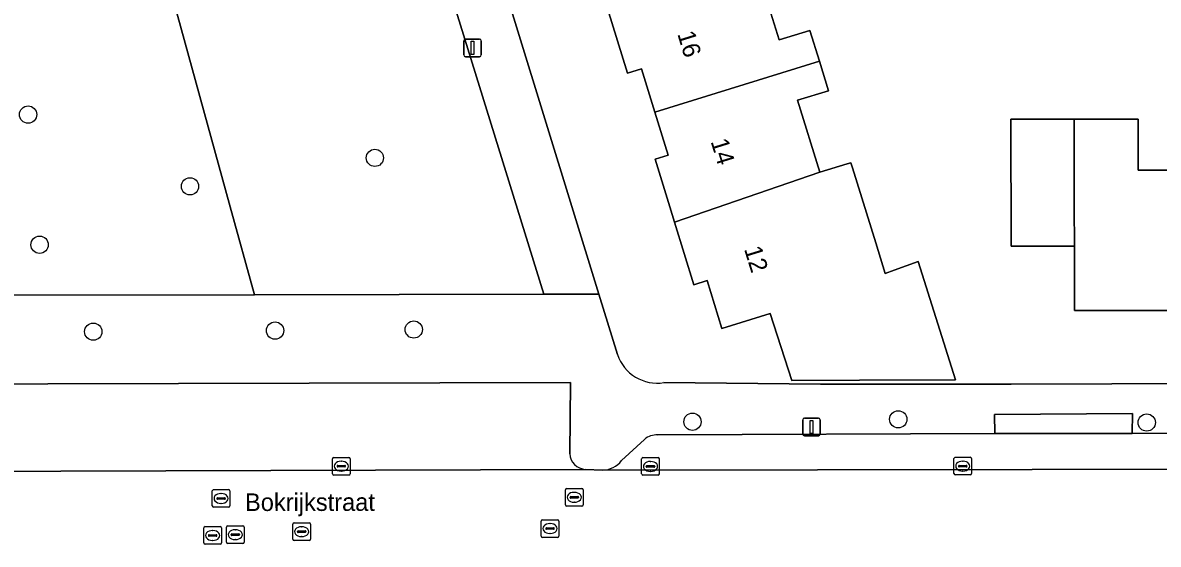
# Model space of a CAD drawing. Extents: x 160732 to 162107, y 387428 to 388479.
# Drawn here: x 161055.3 to 161119.6, y 388230.9 to 388260.4 of the extents above; entities that cross this region are included whole.
import ezdxf

# ---------------------------------------------------------------- set-up
doc = ezdxf.new("R2010")
doc.units = 0
for name, color, linetype in [('IMGEO_Boom', 7, 'Continuous'), ('IMGEO_Erf', 7, 'Continuous'), ('IMGEO_Groenvoorziening', 7, 'Continuous'), ('IMGEO_Kolk', 7, 'Continuous'), ('IMGEO_Lichtmast', 7, 'Continuous'), ('IMGEO_Loofbos', 7, 'Continuous'), ('IMGEO_Muur', 7, 'Continuous'), ('IMGEO_Openbare_ruimte_label', 7, 'Continuous'), ('IMGEO_Pand', 7, 'Continuous'), ('IMGEO_Pand_nummerreeks', 7, 'Continuous'), ('IMGEO_Parkeervlak_open', 7, 'Continuous'), ('IMGEO_Rijbaan_lokaal_open', 7, 'Continuous'), ('IMGEO_Rioolput', 7, 'Continuous'), ('IMGEO_Voetpad_open', 7, 'Continuous')]:
    doc.layers.add(name, color=color, linetype=linetype)

msp = doc.modelspace()

# ---------------------------------------------------------------- linework, layer by layer
at = {"layer": 'IMGEO_Boom'}
for centre in [(161055.565, 388255.223), (161075.207, 388252.769), (161064.735, 388251.155), (161056.215, 388247.842), (161059.255, 388242.914), (161069.553, 388242.975), (161077.412, 388243.034), (161093.2, 388237.805), (161104.856, 388237.944), (161118.933, 388237.761)]:
    msp.add_circle(centre, 0.489, dxfattribs=at)
at = {"layer": 'IMGEO_Erf'}
for points in [[(161072.601, 388294.774), (161087.901, 388245.034), (161088.952, 388241.617)], [(161096.782, 388263.714), (161098.102, 388259.455), (161099.85, 388259.997), (161100.39, 388258.255), (161100.91, 388256.578), (161099.156, 388256.034), (161100.422, 388251.952), (161101.955, 388252.427), (161102.173, 388252.495), (161102.266, 388252.194), (161103.58, 388247.957), (161104.121, 388246.207), (161104.628, 388246.395), (161105.986, 388246.899), (161108.106, 388240.189), (161102.659, 388240.167), (161098.837, 388240.152), (161097.592, 388243.945), (161094.871, 388243.102), (161094.032, 388245.807), (161093.283, 388245.574), (161092.181, 388249.13), (161091.911, 388250), (161091.078, 388252.686), (161091.821, 388252.916), (161091.063, 388255.362), (161090.304, 388257.812), (161089.528, 388257.572), (161088.391, 388261.238)], [(161124.954, 388244.117), (161118.459, 388244.111), (161114.837, 388244.108), (161114.833, 388247.757), (161111.244, 388247.753), (161111.237, 388254.958), (161114.828, 388254.961), (161118.451, 388254.965), (161118.453, 388252.074), (161123.286, 388252.078)], [(161091.583, 388240.029), (161100.452, 388239.931), (161111.252, 388239.945), (161151.145, 388240.071)]]:
    msp.add_lwpolyline(points, dxfattribs=at)
msp.add_arc((161091.192, 388242.355), 2.359, 198.23773, 279.5342, dxfattribs=at)
at = {"layer": 'IMGEO_Groenvoorziening'}
msp.add_lwpolyline([(161019.528, 388275.476), (161060.13, 388275.044), (161067.011, 388250), (161068.382, 388245.009), (161084.788, 388245.034), (161075.343, 388275.567), (161074.401, 388275.31), (161074.017, 388276.534), (161074.95, 388276.839), (161069.88, 388293.228), (161065.052, 388293.176), (161065.055, 388292.169), (161063.025, 388292.189), (161049.53, 388292.012)], dxfattribs=at)
at = {"layer": 'IMGEO_Kolk'}
for p, q in [((161072.804, 388234.859), (161072.804, 388235.711)), ((161072.879, 388235.785), (161073.731, 388235.785)), ((161073.292, 388235.565), (161073.317, 388235.565)), ((161073.805, 388235.711), (161073.805, 388234.859)), ((161090.321, 388234.846), (161090.321, 388235.698)), ((161090.396, 388235.772), (161091.248, 388235.772)), ((161090.809, 388235.552), (161090.834, 388235.552)), ((161091.322, 388235.698), (161091.322, 388234.846)), ((161108.012, 388234.863), (161108.012, 388235.715)), ((161108.087, 388235.789), (161108.939, 388235.789)), ((161108.5, 388235.569), (161108.525, 388235.569)), ((161109.013, 388235.715), (161109.013, 388234.863)), ((161073.731, 388234.785), (161072.879, 388234.785)), ((161073.063, 388235.279), (161073.063, 388235.291)), ((161073.501, 388235.242), (161073.103, 388235.242)), ((161073.106, 388235.328), (161073.504, 388235.328)), ((161073.315, 388235.005), (161073.29, 388235.005)), ((161073.547, 388235.291), (161073.547, 388235.279)), ((161091.248, 388234.772), (161090.396, 388234.772)), ((161090.58, 388235.266), (161090.58, 388235.278)), ((161091.018, 388235.229), (161090.62, 388235.229)), ((161090.623, 388235.315), (161091.021, 388235.315)), ((161090.832, 388234.992), (161090.807, 388234.992)), ((161091.064, 388235.278), (161091.064, 388235.266)), ((161108.939, 388234.789), (161108.087, 388234.789)), ((161108.271, 388235.283), (161108.271, 388235.295)), ((161108.709, 388235.246), (161108.311, 388235.246)), ((161108.314, 388235.332), (161108.712, 388235.332)), ((161108.523, 388235.009), (161108.498, 388235.009)), ((161108.755, 388235.295), (161108.755, 388235.283))]:
    msp.add_line(p, q, dxfattribs=at)
for points in [[(161072.804, 388234.859), (161072.804, 388235.711)], [(161072.879, 388235.785), (161073.731, 388235.785)], [(161073.805, 388235.711), (161073.805, 388234.859)], [(161090.321, 388234.846), (161090.321, 388235.698)], [(161090.396, 388235.772), (161091.248, 388235.772)], [(161091.322, 388235.698), (161091.322, 388234.846)], [(161108.012, 388234.863), (161108.012, 388235.715)], [(161108.087, 388235.789), (161108.939, 388235.789)], [(161109.013, 388235.715), (161109.013, 388234.863)], [(161073.731, 388234.785), (161072.879, 388234.785)], [(161091.248, 388234.772), (161090.396, 388234.772)], [(161108.939, 388234.789), (161108.087, 388234.789)]]:
    msp.add_lwpolyline(points, dxfattribs=at)
for centre, radius, start, end in [((161072.881, 388235.709), 0.0765, 91.55205, 178.44795), ((161072.881, 388235.709), 0.0765, 91.55205, 178.44795), ((161073.729, 388235.709), 0.0765, 1.55205, 88.44795), ((161073.729, 388235.709), 0.0765, 1.55205, 88.44795), ((161090.398, 388235.696), 0.0765, 91.55205, 178.44795), ((161090.398, 388235.696), 0.0765, 91.55205, 178.44795), ((161091.246, 388235.696), 0.0765, 1.55205, 88.44795), ((161091.246, 388235.696), 0.0765, 1.55205, 88.44795), ((161108.089, 388235.713), 0.0765, 91.55205, 178.44795), ((161108.089, 388235.713), 0.0765, 91.55205, 178.44795), ((161108.937, 388235.713), 0.0765, 1.55205, 88.44795), ((161108.937, 388235.713), 0.0765, 1.55205, 88.44795), ((161072.881, 388234.861), 0.0765, 181.55205, 268.44795), ((161072.881, 388234.861), 0.0765, 181.55205, 268.44795), ((161073.103, 388235.288), 0.0403, 85.87752, 175.75265), ((161073.1, 388235.278), 0.0366, 178.93798, 274.71019), ((161073.504, 388235.285), 0.043, 264.86636, 352.45326), ((161073.508, 388235.29), 0.0386, 1.73085, 96.63898), ((161073.729, 388234.861), 0.0765, 271.55205, 358.44795), ((161073.729, 388234.861), 0.0765, 271.55205, 358.44795), ((161090.398, 388234.848), 0.0765, 181.55205, 268.44795), ((161090.398, 388234.848), 0.0765, 181.55205, 268.44795), ((161090.62, 388235.275), 0.0403, 85.87752, 175.75265), ((161090.617, 388235.265), 0.0366, 178.93798, 274.71019), ((161091.021, 388235.272), 0.043, 264.86636, 352.45326), ((161091.025, 388235.277), 0.0386, 1.73085, 96.63898), ((161091.246, 388234.848), 0.0765, 271.55205, 358.44795), ((161091.246, 388234.848), 0.0765, 271.55205, 358.44795), ((161108.089, 388234.865), 0.0765, 181.55205, 268.44795), ((161108.089, 388234.865), 0.0765, 181.55205, 268.44795), ((161108.311, 388235.292), 0.0403, 85.87752, 175.75265), ((161108.308, 388235.282), 0.0366, 178.93798, 274.71019), ((161108.712, 388235.289), 0.043, 264.86636, 352.45326), ((161108.716, 388235.294), 0.0386, 1.73085, 96.63898), ((161108.937, 388234.865), 0.0765, 271.55205, 358.44795), ((161108.937, 388234.865), 0.0765, 271.55205, 358.44795)]:
    msp.add_arc(centre, radius, start, end, dxfattribs=at)
for centre, major_axis, ratio, start_param, end_param in [((161073.291, 388235.285), (-0.387, 0.002), 0.722429, 4.712389, 7.853982), ((161073.316, 388235.285), (-0.39, 0.002), 0.717154, 1.570796, 4.712389), ((161090.808, 388235.272), (-0.387, 0.002), 0.722429, 4.712389, 7.853982), ((161090.833, 388235.272), (-0.39, 0.002), 0.717154, 1.570796, 4.712389), ((161108.499, 388235.289), (-0.387, 0.002), 0.722429, 4.712389, 7.853982), ((161108.524, 388235.289), (-0.39, 0.002), 0.717154, 1.570796, 4.712389)]:
    msp.add_ellipse(centre, major_axis=major_axis, ratio=ratio, start_param=start_param, end_param=end_param, dxfattribs=at)
at = {"layer": 'IMGEO_Lichtmast'}
for p, q in [((161080.241, 388258.603), (161080.241, 388259.403)), ((161080.241, 388259.403), (161080.241, 388258.603)), ((161080.341, 388259.503), (161081.131, 388259.503)), ((161081.131, 388259.503), (161080.341, 388259.503)), ((161081.231, 388259.403), (161081.231, 388258.603)), ((161081.231, 388258.603), (161081.231, 388259.403)), ((161081.131, 388258.503), (161080.341, 388258.503)), ((161080.341, 388258.503), (161081.131, 388258.503)), ((161099.542, 388238.01), (161100.332, 388238.01)), ((161100.332, 388238.01), (161099.542, 388238.01)), ((161099.442, 388237.11), (161099.442, 388237.91)), ((161099.442, 388237.91), (161099.442, 388237.11)), ((161100.432, 388237.91), (161100.432, 388237.11)), ((161100.432, 388237.11), (161100.432, 388237.91)), ((161100.332, 388237.01), (161099.542, 388237.01)), ((161099.542, 388237.01), (161100.332, 388237.01))]:
    msp.add_line(p, q, dxfattribs=at)
for points in [[(161080.661, 388259.378), (161080.811, 388259.378), (161080.811, 388258.628), (161080.661, 388258.628), (161080.661, 388259.378)], [(161099.862, 388237.885), (161100.012, 388237.885), (161100.012, 388237.135), (161099.862, 388237.135), (161099.862, 388237.885)]]:
    msp.add_lwpolyline(points, dxfattribs=at)
for centre, start, end in [((161080.341, 388259.403), 90, 180), ((161080.341, 388259.403), 90, 180), ((161081.131, 388259.403), 0, 90), ((161081.131, 388259.403), 360, 90), ((161080.341, 388258.603), 180, 270), ((161080.341, 388258.603), 180, 270), ((161081.131, 388258.603), 270, 0), ((161081.131, 388258.603), 270, 0), ((161099.542, 388237.91), 90, 180), ((161099.542, 388237.91), 90, 180), ((161100.332, 388237.91), 0, 90), ((161100.332, 388237.91), 360, 90), ((161099.542, 388237.11), 180, 270), ((161099.542, 388237.11), 180, 270), ((161100.332, 388237.11), 270, 0), ((161100.332, 388237.11), 270, 0)]:
    msp.add_arc(centre, 0.1, start, end, dxfattribs=at)
at = {"layer": 'IMGEO_Loofbos'}
msp.add_lwpolyline([(161046.512, 388244.976), (161068.382, 388245.009), (161067.011, 388250), (161060.13, 388275.044), (161019.528, 388275.476)], dxfattribs=at)
at = {"layer": 'IMGEO_Muur'}
msp.add_lwpolyline([(161111.252, 388239.945), (161100.452, 388239.931)], dxfattribs=at)
at = {"layer": 'IMGEO_Pand'}
for points in [[(161099.85, 388259.997), (161098.102, 388259.455), (161096.782, 388263.714), (161096.746, 388263.83), (161088.391, 388261.238), (161089.528, 388257.572), (161090.304, 388257.812), (161091.063, 388255.362), (161100.39, 388258.255)], [(161100.39, 388258.255), (161091.063, 388255.362), (161091.821, 388252.916), (161091.078, 388252.686), (161091.911, 388250), (161092.181, 388249.13), (161100.422, 388251.952), (161099.156, 388256.034), (161100.91, 388256.578)], [(161114.833, 388247.757), (161114.831, 388250), (161114.828, 388254.961), (161111.237, 388254.958), (161111.244, 388247.753)], [(161124.954, 388244.117), (161124.947, 388250), (161125.03, 388253.856), (161123.285, 388253.855), (161123.286, 388252.078), (161118.453, 388252.074), (161118.451, 388254.965), (161114.828, 388254.961), (161114.831, 388250), (161114.833, 388247.757), (161114.837, 388244.108), (161118.459, 388244.111)], [(161103.58, 388247.957), (161102.266, 388252.194), (161102.173, 388252.495), (161101.955, 388252.427), (161100.422, 388251.952), (161092.181, 388249.13), (161093.283, 388245.574), (161094.032, 388245.807), (161094.871, 388243.102), (161097.592, 388243.945), (161098.837, 388240.152), (161102.659, 388240.167), (161108.106, 388240.189), (161105.986, 388246.899), (161104.628, 388246.395), (161104.121, 388246.207)]]:
    msp.add_lwpolyline(points, close=True, dxfattribs=at)
at = {"layer": 'IMGEO_Parkeervlak_open'}
for points in [[(161086.248, 388235.993), (161086.288, 388240.026), (161034.45, 388239.901), (161034.434, 388235.951)], [(161090.481, 388236.806), (161089.187, 388235.599)], [(161110.326, 388237.131), (161091.228, 388237.058)], [(161118.114, 388237.132), (161110.326, 388237.131)], [(161145.439, 388237.168), (161118.114, 388237.132)], [(161033.618, 388234.936), (161087.138, 388235.104)], [(161088.109, 388235.056), (161148.964, 388235.149)]]:
    msp.add_lwpolyline(points, dxfattribs=at)
for centre, radius, start, end in [((161091.165, 388236.012), 1.047, 86.53519, 130.74839), ((161087.177, 388236.033), 0.93, 182.46591, 267.5985), ((161088.039, 388236.537), 1.483, 272.72213, 320.74763)]:
    msp.add_arc(centre, radius, start, end, dxfattribs=at)
at = {"layer": 'IMGEO_Rijbaan_lokaal_open'}
msp.add_lwpolyline([(161149.51, 388235.15), (161148.964, 388235.149), (161088.109, 388235.056), (161087.138, 388235.104), (161033.618, 388234.936), (161032.427, 388234.946)], dxfattribs=at)
at = {"layer": 'IMGEO_Rioolput'}
for p, q in [((161065.997, 388233.03), (161065.997, 388233.882)), ((161066.072, 388233.956), (161066.924, 388233.956)), ((161066.256, 388233.45), (161066.256, 388233.462)), ((161066.299, 388233.499), (161066.697, 388233.499)), ((161066.485, 388233.736), (161066.51, 388233.736)), ((161066.74, 388233.462), (161066.74, 388233.45)), ((161066.998, 388233.882), (161066.998, 388233.03)), ((161086.003, 388233.097), (161086.003, 388233.949)), ((161086.078, 388234.023), (161086.93, 388234.023)), ((161086.262, 388233.517), (161086.262, 388233.529)), ((161086.7, 388233.48), (161086.302, 388233.48)), ((161086.305, 388233.566), (161086.703, 388233.566)), ((161086.491, 388233.803), (161086.516, 388233.803)), ((161086.746, 388233.529), (161086.746, 388233.517)), ((161087.004, 388233.949), (161087.004, 388233.097)), ((161066.924, 388232.956), (161066.072, 388232.956)), ((161066.694, 388233.413), (161066.296, 388233.413)), ((161066.508, 388233.176), (161066.483, 388233.176)), ((161086.93, 388233.023), (161086.078, 388233.023)), ((161086.514, 388233.243), (161086.489, 388233.243)), ((161084.63, 388231.324), (161084.63, 388232.176)), ((161084.705, 388232.25), (161085.557, 388232.25)), ((161085.631, 388232.176), (161085.631, 388231.324)), ((161065.519, 388230.93), (161065.519, 388231.782)), ((161065.594, 388231.856), (161066.446, 388231.856)), ((161066.007, 388231.636), (161066.032, 388231.636)), ((161066.52, 388231.782), (161066.52, 388230.93)), ((161066.8, 388230.975), (161066.8, 388231.827)), ((161066.875, 388231.901), (161067.727, 388231.901)), ((161067.288, 388231.681), (161067.313, 388231.681)), ((161067.801, 388231.827), (161067.801, 388230.975)), ((161070.559, 388231.147), (161070.559, 388231.999)), ((161070.634, 388232.073), (161071.486, 388232.073)), ((161070.818, 388231.567), (161070.818, 388231.579)), ((161071.256, 388231.53), (161070.858, 388231.53)), ((161070.861, 388231.616), (161071.259, 388231.616)), ((161071.047, 388231.853), (161071.072, 388231.853)), ((161071.302, 388231.579), (161071.302, 388231.567)), ((161071.56, 388231.999), (161071.56, 388231.147)), ((161084.889, 388231.744), (161084.889, 388231.756)), ((161085.327, 388231.707), (161084.929, 388231.707)), ((161084.932, 388231.793), (161085.33, 388231.793)), ((161085.118, 388232.03), (161085.143, 388232.03)), ((161085.373, 388231.756), (161085.373, 388231.744)), ((161065.778, 388231.35), (161065.778, 388231.362)), ((161066.216, 388231.313), (161065.818, 388231.313)), ((161065.821, 388231.399), (161066.219, 388231.399)), ((161066.03, 388231.076), (161066.005, 388231.076)), ((161066.262, 388231.362), (161066.262, 388231.35)), ((161067.727, 388230.901), (161066.875, 388230.901)), ((161067.059, 388231.395), (161067.059, 388231.407)), ((161067.497, 388231.358), (161067.099, 388231.358)), ((161067.102, 388231.444), (161067.5, 388231.444)), ((161067.311, 388231.121), (161067.286, 388231.121)), ((161067.543, 388231.407), (161067.543, 388231.395)), ((161071.486, 388231.073), (161070.634, 388231.073)), ((161071.07, 388231.293), (161071.045, 388231.293)), ((161085.557, 388231.25), (161084.705, 388231.25)), ((161085.141, 388231.47), (161085.116, 388231.47)), ((161066.446, 388230.856), (161065.594, 388230.856))]:
    msp.add_line(p, q, dxfattribs=at)
for points in [[(161065.997, 388233.03), (161065.997, 388233.882)], [(161066.072, 388233.956), (161066.924, 388233.956)], [(161066.998, 388233.882), (161066.998, 388233.03)], [(161086.003, 388233.097), (161086.003, 388233.949)], [(161086.078, 388234.023), (161086.93, 388234.023)], [(161087.004, 388233.949), (161087.004, 388233.097)], [(161066.924, 388232.956), (161066.072, 388232.956)], [(161086.93, 388233.023), (161086.078, 388233.023)], [(161084.63, 388231.324), (161084.63, 388232.176)], [(161084.705, 388232.25), (161085.557, 388232.25)], [(161085.631, 388232.176), (161085.631, 388231.324)], [(161065.519, 388230.93), (161065.519, 388231.782)], [(161065.594, 388231.856), (161066.446, 388231.856)], [(161066.52, 388231.782), (161066.52, 388230.93)], [(161066.8, 388230.975), (161066.8, 388231.827)], [(161066.875, 388231.901), (161067.727, 388231.901)], [(161067.801, 388231.827), (161067.801, 388230.975)], [(161070.559, 388231.147), (161070.559, 388231.999)], [(161070.634, 388232.073), (161071.486, 388232.073)], [(161071.56, 388231.999), (161071.56, 388231.147)], [(161067.727, 388230.901), (161066.875, 388230.901)], [(161071.486, 388231.073), (161070.634, 388231.073)], [(161085.557, 388231.25), (161084.705, 388231.25)], [(161066.446, 388230.856), (161065.594, 388230.856)]]:
    msp.add_lwpolyline(points, dxfattribs=at)
for centre, radius, start, end in [((161066.074, 388233.88), 0.0765, 91.55205, 178.44795), ((161066.074, 388233.88), 0.0765, 91.55205, 178.44795), ((161066.296, 388233.459), 0.0403, 85.87752, 175.75265), ((161066.701, 388233.461), 0.0386, 1.73085, 96.63898), ((161066.922, 388233.88), 0.0765, 1.55205, 88.44795), ((161066.922, 388233.88), 0.0765, 1.55205, 88.44795), ((161086.08, 388233.947), 0.0765, 91.55205, 178.44795), ((161086.08, 388233.947), 0.0765, 91.55205, 178.44795), ((161086.302, 388233.526), 0.0403, 85.87752, 175.75265), ((161086.299, 388233.516), 0.0366, 178.93798, 274.71019), ((161086.703, 388233.523), 0.043, 264.86636, 352.45326), ((161086.707, 388233.528), 0.0386, 1.73085, 96.63898), ((161086.928, 388233.947), 0.0765, 1.55205, 88.44795), ((161086.928, 388233.947), 0.0765, 1.55205, 88.44795), ((161066.074, 388233.032), 0.0765, 181.55205, 268.44795), ((161066.074, 388233.032), 0.0765, 181.55205, 268.44795), ((161066.293, 388233.449), 0.0366, 178.93798, 274.71019), ((161066.697, 388233.456), 0.043, 264.86636, 352.45326), ((161066.922, 388233.032), 0.0765, 271.55205, 358.44795), ((161066.922, 388233.032), 0.0765, 271.55205, 358.44795), ((161086.08, 388233.099), 0.0765, 181.55205, 268.44795), ((161086.08, 388233.099), 0.0765, 181.55205, 268.44795), ((161086.928, 388233.099), 0.0765, 271.55205, 358.44795), ((161086.928, 388233.099), 0.0765, 271.55205, 358.44795), ((161084.707, 388232.174), 0.0765, 91.55205, 178.44795), ((161084.707, 388232.174), 0.0765, 91.55205, 178.44795), ((161085.555, 388232.174), 0.0765, 1.55205, 88.44795), ((161085.555, 388232.174), 0.0765, 1.55205, 88.44795), ((161065.596, 388231.78), 0.0765, 91.55205, 178.44795), ((161065.596, 388231.78), 0.0765, 91.55205, 178.44795), ((161066.444, 388231.78), 0.0765, 1.55205, 88.44795), ((161066.444, 388231.78), 0.0765, 1.55205, 88.44795), ((161066.877, 388231.825), 0.0765, 91.55205, 178.44795), ((161066.877, 388231.825), 0.0765, 91.55205, 178.44795), ((161067.725, 388231.825), 0.0765, 1.55205, 88.44795), ((161067.725, 388231.825), 0.0765, 1.55205, 88.44795), ((161070.636, 388231.997), 0.0765, 91.55205, 178.44795), ((161070.636, 388231.997), 0.0765, 91.55205, 178.44795), ((161070.858, 388231.576), 0.0403, 85.87752, 175.75265), ((161070.855, 388231.566), 0.0366, 178.93798, 274.71019), ((161071.259, 388231.573), 0.043, 264.86636, 352.45326), ((161071.263, 388231.578), 0.0386, 1.73085, 96.63898), ((161071.484, 388231.997), 0.0765, 1.55205, 88.44795), ((161071.484, 388231.997), 0.0765, 1.55205, 88.44795), ((161084.929, 388231.753), 0.0403, 85.87752, 175.75265), ((161084.926, 388231.743), 0.0366, 178.93798, 274.71019), ((161085.33, 388231.75), 0.043, 264.86636, 352.45326), ((161085.334, 388231.755), 0.0386, 1.73085, 96.63898), ((161065.596, 388230.932), 0.0765, 181.55205, 268.44795), ((161065.596, 388230.932), 0.0765, 181.55205, 268.44795), ((161065.818, 388231.359), 0.0403, 85.87752, 175.75265), ((161065.815, 388231.349), 0.0366, 178.93798, 274.71019), ((161066.219, 388231.356), 0.043, 264.86636, 352.45326), ((161066.223, 388231.361), 0.0386, 1.73085, 96.63898), ((161066.444, 388230.932), 0.0765, 271.55205, 358.44795), ((161066.444, 388230.932), 0.0765, 271.55205, 358.44795), ((161066.877, 388230.977), 0.0765, 181.55205, 268.44795), ((161066.877, 388230.977), 0.0765, 181.55205, 268.44795), ((161067.099, 388231.404), 0.0403, 85.87752, 175.75265), ((161067.096, 388231.394), 0.0366, 178.93798, 274.71019), ((161067.5, 388231.401), 0.043, 264.86636, 352.45326), ((161067.504, 388231.406), 0.0386, 1.73085, 96.63898), ((161067.725, 388230.977), 0.0765, 271.55205, 358.44795), ((161067.725, 388230.977), 0.0765, 271.55205, 358.44795), ((161070.636, 388231.149), 0.0765, 181.55205, 268.44795), ((161070.636, 388231.149), 0.0765, 181.55205, 268.44795), ((161071.484, 388231.149), 0.0765, 271.55205, 358.44795), ((161071.484, 388231.149), 0.0765, 271.55205, 358.44795), ((161084.707, 388231.326), 0.0765, 181.55205, 268.44795), ((161084.707, 388231.326), 0.0765, 181.55205, 268.44795), ((161085.555, 388231.326), 0.0765, 271.55205, 358.44795), ((161085.555, 388231.326), 0.0765, 271.55205, 358.44795)]:
    msp.add_arc(centre, radius, start, end, dxfattribs=at)
for centre, major_axis, ratio, start_param, end_param in [((161066.484, 388233.456), (-0.387, 0.002), 0.722429, 4.712389, 7.853982), ((161066.509, 388233.456), (-0.39, 0.002), 0.717154, 1.570796, 4.712389), ((161086.49, 388233.523), (-0.387, 0.002), 0.722429, 4.712389, 7.853982), ((161086.515, 388233.523), (-0.39, 0.002), 0.717154, 1.570796, 4.712389), ((161066.006, 388231.356), (-0.387, 0.002), 0.722429, 4.712389, 7.853982), ((161066.031, 388231.356), (-0.39, 0.002), 0.717154, 1.570796, 4.712389), ((161067.287, 388231.401), (-0.387, 0.002), 0.722429, 4.712389, 7.853982), ((161067.312, 388231.401), (-0.39, 0.002), 0.717154, 1.570796, 4.712389), ((161071.046, 388231.573), (-0.387, 0.002), 0.722429, 4.712389, 7.853982), ((161071.071, 388231.573), (-0.39, 0.002), 0.717154, 1.570796, 4.712389), ((161085.117, 388231.75), (-0.387, 0.002), 0.722429, 4.712389, 7.853982), ((161085.142, 388231.75), (-0.39, 0.002), 0.717154, 1.570796, 4.712389)]:
    msp.add_ellipse(centre, major_axis=major_axis, ratio=ratio, start_param=start_param, end_param=end_param, dxfattribs=at)
at = {"layer": 'IMGEO_Voetpad_open'}
for points in [[(161074.201, 388297.277), (161068.35, 388297.308), (161063.025, 388297.273), (161063.025, 388293.698), (161063.025, 388292.189), (161065.055, 388292.169), (161065.052, 388293.176), (161069.88, 388293.228), (161074.95, 388276.839), (161075.343, 388275.567), (161084.788, 388245.034), (161087.901, 388245.034), (161072.601, 388294.774)], [(161088.952, 388241.617), (161087.901, 388245.034), (161084.788, 388245.034), (161068.382, 388245.009), (161046.512, 388244.976), (161039.849, 388244.966), (161034.399, 388244.958), (161034.45, 388239.901), (161086.288, 388240.026), (161086.248, 388235.993)], [(161151.145, 388240.071), (161111.252, 388239.945), (161100.452, 388239.931), (161091.583, 388240.029)], [(161091.228, 388237.058), (161110.326, 388237.131), (161110.314, 388238.207), (161118.119, 388238.275), (161118.114, 388237.132), (161145.439, 388237.168)], [(161089.187, 388235.599), (161090.481, 388236.806)], [(161087.138, 388235.104), (161088.109, 388235.056)]]:
    msp.add_lwpolyline(points, dxfattribs=at)
msp.add_lwpolyline([(161118.114, 388237.132), (161118.119, 388238.275), (161110.314, 388238.207), (161110.326, 388237.131)], close=True, dxfattribs=at)
for centre, radius, start, end in [((161091.192, 388242.355), 2.359, 198.23773, 279.5342), ((161091.165, 388236.012), 1.047, 86.53519, 130.74839), ((161087.177, 388236.033), 0.93, 182.46591, 267.5985), ((161088.039, 388236.537), 1.483, 272.72213, 320.74763)]:
    msp.add_arc(centre, radius, start, end, dxfattribs=at)

# ---------------------------------------------------------------- texts
at = {"layer": 'IMGEO_Openbare_ruimte_label'}
msp.add_text('Bokrijkstraat', height=1, rotation=0.0573, dxfattribs=at).set_placement((161067.853, 388232.744))
at = {"layer": 'IMGEO_Pand_nummerreeks'}
for s, rotation, p in [('16', 287.23436, (161092.331, 388259.8)), ('14', 287.23333, (161094.222, 388253.7)), ('12', 287.23436, (161096.114, 388247.603))]:
    msp.add_text(s, height=1, rotation=rotation, dxfattribs=at).set_placement(p)

doc.saveas('drawing.dxf')
